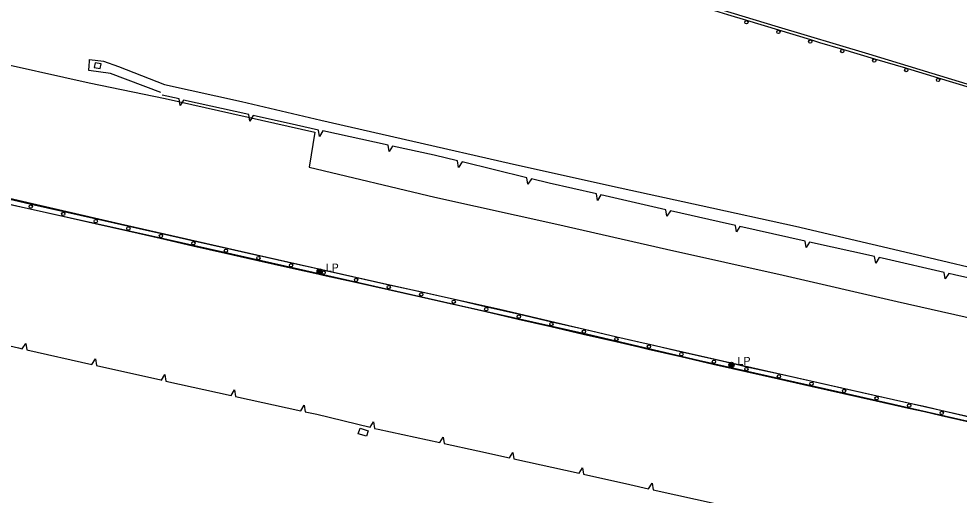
# Model space of a CAD drawing. Extents: x 2402803 to 2427059, y 6985292 to 6997652.
# Drawn here: x 2413532 to 2414096, y 6991614 to 6991900 of the extents above; entities that cross this region are included whole.
import ezdxf

# ---------------------------------------------------------------- set-up
doc = ezdxf.new("R2010")
doc.units = 0
for name, color, linetype in [('p_drainage conc drain', 7, 'Continuous'), ('p_dtm retaining wall', 7, 'Continuous'), ('p_road - paved curb', 7, 'Continuous'), ('p_road bridge end', 7, 'Continuous'), ('p_road conc barrier', 7, 'Continuous'), ('p_road guard rails', 7, 'Continuous'), ('p_utility manhole', 7, 'Continuous')]:
    doc.layers.add(name, color=color, linetype=linetype)

msp = doc.modelspace()

# ---------------------------------------------------------------- linework, layer by layer
at = {"layer": 'p_drainage conc drain'}
msp.add_lwpolyline([(2413617.3, 6991855.49), (2413586.98, 6991866.96), (2413574.05, 6991868.81), (2413574.24, 6991871.84), (2413574.5, 6991874.25), (2413574.54, 6991875.43), (2413582.93, 6991874.31), (2413591.9, 6991871.16), (2413619.49, 6991860.31), (2413665.61, 6991850.19), (2413713.14, 6991839), (2413768.36, 6991826.5), (2413825.97, 6991813.31), (2413887.97, 6991799.51), (2413941.14, 6991787.92), (2413997.77, 6991775.42), (2414066.63, 6991759.3), (2414124.02, 6991745.74), (2414181.98, 6991733.07), (2414213.62, 6991726.1), (2414258.1, 6991716.17), (2414298.19, 6991707.87)], dxfattribs=at)
at = {"layer": 'p_dtm retaining wall'}
for p, q in [((2413628.22, 6991851.68), (2413617.94, 6991853.98)), ((2413669.96, 6991842.34), (2413630.92, 6991851.07)), ((2413753.49, 6991824.03), (2413714.41, 6991832.5)), ((2413836.72, 6991804.41), (2413797.87, 6991813.94)), ((2413920.04, 6991785.33), (2413881.05, 6991794.14)), ((2414003.45, 6991766.56), (2413964.44, 6991775.31)), ((2414045.16, 6991757.2), (2414006.15, 6991765.95)), ((2413536.89, 6991701.35), (2413575.91, 6991692.59)), ((2413620.32, 6991682.64), (2413659.34, 6991674.04)), ((2413662.05, 6991673.44), (2413701.07, 6991664.84)), ((2413828.89, 6991635.97), (2413867.93, 6991627.33)), ((2413912.38, 6991617.49), (2413951.44, 6991608.87))]:
    msp.add_line(p, q, dxfattribs=at)
for points in [[(2413630.92, 6991851.07), (2413628.84, 6991847.82), (2413628.22, 6991851.68)], [(2413672.66, 6991841.73), (2413670.58, 6991838.48), (2413669.96, 6991842.34)], [(2413711.71, 6991833.09), (2413698.5, 6991835.95), (2413672.66, 6991841.73)], [(2413714.41, 6991832.5), (2413712.36, 6991829.23), (2413711.71, 6991833.09)], [(2413756.19, 6991823.45), (2413754.13, 6991820.18), (2413753.49, 6991824.03)], [(2413795.18, 6991814.6), (2413781.05, 6991818.06), (2413756.19, 6991823.45)], [(2413797.87, 6991813.94), (2413795.73, 6991810.72), (2413795.18, 6991814.6)], [(2413839.41, 6991803.75), (2413837.26, 6991800.54), (2413836.72, 6991804.41)], [(2413878.35, 6991794.75), (2413850.02, 6991801.15), (2413839.41, 6991803.75)], [(2413881.05, 6991794.14), (2413878.97, 6991790.89), (2413878.35, 6991794.75)], [(2413922.74, 6991784.72), (2413920.65, 6991781.47), (2413920.04, 6991785.33)], [(2413961.73, 6991775.92), (2413951.97, 6991778.11), (2413922.74, 6991784.72)], [(2413964.44, 6991775.31), (2413962.35, 6991772.06), (2413961.73, 6991775.92)], [(2414006.15, 6991765.95), (2414004.07, 6991762.7), (2414003.45, 6991766.56)], [(2414047.87, 6991756.59), (2414045.78, 6991753.34), (2414045.16, 6991757.2)], [(2414086.87, 6991747.73), (2414052.19, 6991755.62), (2414047.87, 6991756.59)], [(2414089.57, 6991747.12), (2414087.48, 6991743.87), (2414086.87, 6991747.73)], [(2414128.59, 6991738.36), (2414093.11, 6991746.31), (2414089.57, 6991747.12)], [(2413495.22, 6991710.9), (2413531.97, 6991702.45), (2413534.19, 6991701.95)], [(2413534.19, 6991701.95), (2413536.28, 6991705.2), (2413536.9, 6991701.34)], [(2413575.91, 6991692.59), (2413577.99, 6991695.85), (2413578.61, 6991691.99)], [(2413578.61, 6991691.99), (2413617.25, 6991683.32), (2413617.62, 6991683.24)], [(2413617.62, 6991683.24), (2413619.69, 6991686.5), (2413620.33, 6991682.64)], [(2413659.34, 6991674.04), (2413661.41, 6991677.3), (2413662.05, 6991673.44)], [(2413701.07, 6991664.84), (2413703.14, 6991668.1), (2413703.77, 6991664.24)], [(2413703.77, 6991664.24), (2413710.77, 6991662.7), (2413742.66, 6991654.93)], [(2413742.66, 6991654.93), (2413744.8, 6991658.14), (2413745.35, 6991654.27)], [(2413745.35, 6991654.27), (2413747.58, 6991653.73), (2413784.42, 6991645.73)], [(2413784.42, 6991645.73), (2413786.48, 6991648.99), (2413787.13, 6991645.14)], [(2413787.13, 6991645.14), (2413807.29, 6991640.76), (2413826.19, 6991636.57)], [(2413826.19, 6991636.57), (2413828.26, 6991639.83), (2413828.89, 6991635.97)], [(2413867.93, 6991627.33), (2413870, 6991630.59), (2413870.63, 6991626.73)], [(2413870.63, 6991626.73), (2413898.34, 6991620.59), (2413909.68, 6991618.09)], [(2413909.68, 6991618.09), (2413911.75, 6991621.35), (2413912.38, 6991617.49)]]:
    msp.add_lwpolyline(points, dxfattribs=at)
at = {"layer": 'p_road - paved curb'}
for points in [[(2414242.4, 6991818.21), (2414240.43, 6991818.83), (2414203.48, 6991829.34), (2414153.5, 6991844.27), (2414103.14, 6991859.73), (2414041.74, 6991878.58), (2413985.58, 6991895.25), (2413928.11, 6991912.9), (2413860.68, 6991933.25), (2413801.93, 6991951.01), (2413736.33, 6991970.7), (2413672.53, 6991989.11), (2413598.59, 6992011.59), (2413535.19, 6992031.05), (2413474.43, 6992048.92), (2413452.4, 6992055.16)], [(2413452.88, 6991888.72), (2413511.56, 6991875.32), (2413574.33, 6991861.39), (2413619.85, 6991851.91), (2413709.54, 6991831.82), (2413706.08, 6991810.75), (2413781.51, 6991792.83), (2413854.73, 6991776.58), (2413920.37, 6991761.76), (2413990.3, 6991746.13), (2414058.74, 6991730.23), (2414140.12, 6991711.85), (2414204.13, 6991697.4), (2414284.13, 6991679.12)], [(2413455.59, 6991809.42), (2413518.43, 6991793.97), (2413593.11, 6991776.93), (2413674.89, 6991758.24), (2413752.63, 6991740.75), (2413820.37, 6991725.68), (2413890.57, 6991709.03), (2413980.33, 6991688.76), (2414056.51, 6991671.5), (2414138.88, 6991653), (2414218.36, 6991634.98), (2414275.23, 6991622.09), (2414277.08, 6991621.59)], [(2413457.73, 6991804.33), (2413536.09, 6991786.42), (2413613.71, 6991769.17), (2413699.8, 6991749.94), (2413795.75, 6991728.13), (2413873.18, 6991710.73), (2413939.61, 6991695.12), (2414023.11, 6991676.31), (2414101.13, 6991658.66), (2414184.64, 6991639.37), (2414244.45, 6991626.72), (2414278.19, 6991618.33)]]:
    msp.add_lwpolyline(points, dxfattribs=at)
at = {"layer": 'p_road bridge end'}
for points in [[(2413577.29, 6991870.52), (2413580.94, 6991869.88), (2413581.45, 6991872.81), (2413577.8, 6991873.45)], [(2413736.66, 6991654.29), (2413741.56, 6991652.74), (2413740.53, 6991649.5), (2413735.63, 6991651.05)]]:
    msp.add_lwpolyline(points, close=True, dxfattribs=at)
at = {"layer": 'p_road conc barrier'}
for p, q in [((2413539.56, 6991788.69), (2413559.07, 6991784.3)), ((2413538.9, 6991785.76), (2413558.42, 6991781.37)), ((2413559.07, 6991784.3), (2413578.58, 6991779.91)), ((2413558.42, 6991781.37), (2413577.93, 6991776.99)), ((2413577.93, 6991776.99), (2413597.44, 6991772.6)), ((2413578.58, 6991779.91), (2413598.1, 6991775.52)), ((2413616.94, 6991768.18), (2413636.44, 6991763.74)), ((2413617.61, 6991771.1), (2413637.1, 6991766.66)), ((2413637.1, 6991766.66), (2413656.6, 6991762.23)), ((2413636.44, 6991763.74), (2413655.94, 6991759.3)), ((2413675.44, 6991754.87), (2413694.95, 6991750.52)), ((2413676.09, 6991757.8), (2413695.61, 6991753.45)), ((2413715.12, 6991749.1), (2413734.64, 6991744.74)), ((2413714.47, 6991746.17), (2413733.99, 6991741.81)), ((2413734.64, 6991744.74), (2413754.16, 6991740.38)), ((2413733.99, 6991741.81), (2413753.51, 6991737.45)), ((2413753.51, 6991737.45), (2413773.03, 6991733.09)), ((2413754.16, 6991740.38), (2413773.68, 6991736.02)), ((2413773.03, 6991733.09), (2413792.55, 6991728.73)), ((2413773.68, 6991736.02), (2413793.2, 6991731.66)), ((2413812.71, 6991727.17), (2413832.2, 6991722.68)), ((2413812.04, 6991724.24), (2413831.53, 6991719.76)), ((2413832.2, 6991722.68), (2413851.69, 6991718.19)), ((2413831.53, 6991719.76), (2413851.02, 6991715.27)), ((2413851.02, 6991715.27), (2413870.51, 6991710.78)), ((2413851.69, 6991718.19), (2413871.18, 6991713.7)), ((2413870.51, 6991710.78), (2413890, 6991706.29)), ((2413871.18, 6991713.7), (2413890.67, 6991709.21)), ((2413910.16, 6991704.72), (2413929.65, 6991700.2)), ((2413909.48, 6991701.79), (2413928.97, 6991697.28)), ((2413929.65, 6991700.2), (2413949.13, 6991695.69)), ((2413928.97, 6991697.28), (2413948.45, 6991692.77)), ((2413967.95, 6991688.32), (2413987.47, 6991683.95)), ((2413968.61, 6991691.24), (2413988.12, 6991686.88)), ((2413988.12, 6991686.88), (2414007.64, 6991682.51)), ((2413987.47, 6991683.95), (2414006.98, 6991679.58)), ((2414007.64, 6991682.51), (2414027.15, 6991678.14)), ((2414006.98, 6991679.58), (2414026.5, 6991675.21)), ((2414027.15, 6991678.14), (2414046.67, 6991673.77)), ((2414026.5, 6991675.21), (2414046.02, 6991670.84)), ((2414046.02, 6991670.84), (2414065.53, 6991666.47)), ((2414046.67, 6991673.77), (2414066.19, 6991669.4)), ((2414085.71, 6991664.95), (2414105.19, 6991660.44)), ((2414085.03, 6991662.03), (2414104.52, 6991657.52))]:
    msp.add_line(p, q, dxfattribs=at)
for points in [[(2413519.38, 6991790.11), (2413527.94, 6991788.23), (2413538.9, 6991785.76)], [(2413520.03, 6991793.04), (2413528.59, 6991791.16), (2413539.56, 6991788.69)], [(2413597.44, 6991772.6), (2413603.61, 6991771.21), (2413616.94, 6991768.18)], [(2413598.1, 6991775.52), (2413604.28, 6991774.13), (2413617.61, 6991771.1)], [(2413656.6, 6991762.23), (2413674.28, 6991758.21), (2413676.09, 6991757.8)], [(2413655.94, 6991759.3), (2413673.62, 6991755.28), (2413675.44, 6991754.87)], [(2413694.95, 6991750.52), (2413711.38, 6991746.86), (2413714.47, 6991746.17)], [(2413695.61, 6991753.45), (2413712.03, 6991749.79), (2413715.12, 6991749.1)], [(2413792.55, 6991728.73), (2413792.69, 6991728.7), (2413812.04, 6991724.24)], [(2413793.2, 6991731.66), (2413793.36, 6991731.62), (2413812.71, 6991727.17)], [(2413890.67, 6991709.21), (2413904.52, 6991706.02), (2413910.16, 6991704.72)], [(2413890, 6991706.29), (2413903.85, 6991703.1), (2413909.48, 6991701.79)], [(2413948.45, 6991692.77), (2413959.85, 6991690.13), (2413967.95, 6991688.32)], [(2413949.13, 6991695.69), (2413960.52, 6991693.05), (2413968.61, 6991691.24)], [(2414065.53, 6991666.47), (2414074.98, 6991664.36), (2414085.03, 6991662.03)], [(2414066.19, 6991669.4), (2414075.65, 6991667.28), (2414085.71, 6991664.95)]]:
    msp.add_lwpolyline(points, dxfattribs=at)
for centre in [(2413539.23, 6991787.23), (2413558.74, 6991782.84), (2413578.26, 6991778.45), (2413597.77, 6991774.06), (2413617.27, 6991769.64), (2413636.77, 6991765.2), (2413656.27, 6991760.77), (2413675.76, 6991756.34), (2413695.28, 6991751.99), (2413714.8, 6991747.63), (2413734.32, 6991743.27), (2413753.84, 6991738.91), (2413773.35, 6991734.55), (2413792.87, 6991730.2), (2413812.37, 6991725.71), (2413831.86, 6991721.22), (2413851.35, 6991716.73), (2413870.84, 6991712.24), (2413890.33, 6991707.75), (2413909.82, 6991703.26), (2413929.31, 6991698.74), (2413948.79, 6991694.23), (2413968.28, 6991689.78), (2413987.79, 6991685.41), (2414007.31, 6991681.04), (2414026.83, 6991676.67), (2414046.34, 6991672.31), (2414065.86, 6991667.94), (2414085.37, 6991663.49)]:
    msp.add_circle(centre, 1, dxfattribs=at)
at = {"layer": 'p_road guard rails'}
for p, q in [((2413987.73, 6991892.85), (2413968.59, 6991898.65)), ((2414006.87, 6991887.06), (2413987.73, 6991892.85)), ((2414045.21, 6991875.63), (2414026.04, 6991881.33)), ((2414083.51, 6991864.1), (2414064.37, 6991869.92)), ((2414102.64, 6991858.28), (2414083.51, 6991864.1))]:
    msp.add_line(p, q, dxfattribs=at)
for points in [[(2413968.59, 6991898.65), (2413957.1, 6991902.13), (2413949.45, 6991904.45)], [(2414026.04, 6991881.33), (2414012.21, 6991885.44), (2414006.87, 6991887.06)], [(2414064.37, 6991869.92), (2414063.89, 6991870.07), (2414045.21, 6991875.63)]]:
    msp.add_lwpolyline(points, dxfattribs=at)
for centre in [(2413968.3, 6991897.69), (2413987.44, 6991891.9), (2414006.58, 6991886.1), (2414025.75, 6991880.37), (2414044.92, 6991874.67), (2414064.08, 6991868.97), (2414083.22, 6991863.15)]:
    msp.add_circle(centre, 1, dxfattribs=at)
at = {"layer": 'p_utility manhole'}
for centre, radius in [((2413712.49, 6991748.26), 1.6), ((2413712.49, 6991748.26), 1.3), ((2413712.49, 6991748.26), 1), ((2413712.49, 6991748.26), 0.539), ((2413712.49, 6991748.26), 0.192), ((2413959.34, 6991692.3), 1.6), ((2413959.34, 6991692.3), 1.3), ((2413959.34, 6991692.3), 1), ((2413959.34, 6991692.3), 0.539), ((2413959.34, 6991692.3), 0.192)]:
    msp.add_circle(centre, radius, dxfattribs=at)

# ---------------------------------------------------------------- texts
for p in [(2413712.49, 6991748.26), (2413959.34, 6991692.3)]:
    msp.add_text('  LP', height=4.8, dxfattribs=at).set_placement(p)

doc.saveas('drawing.dxf')
